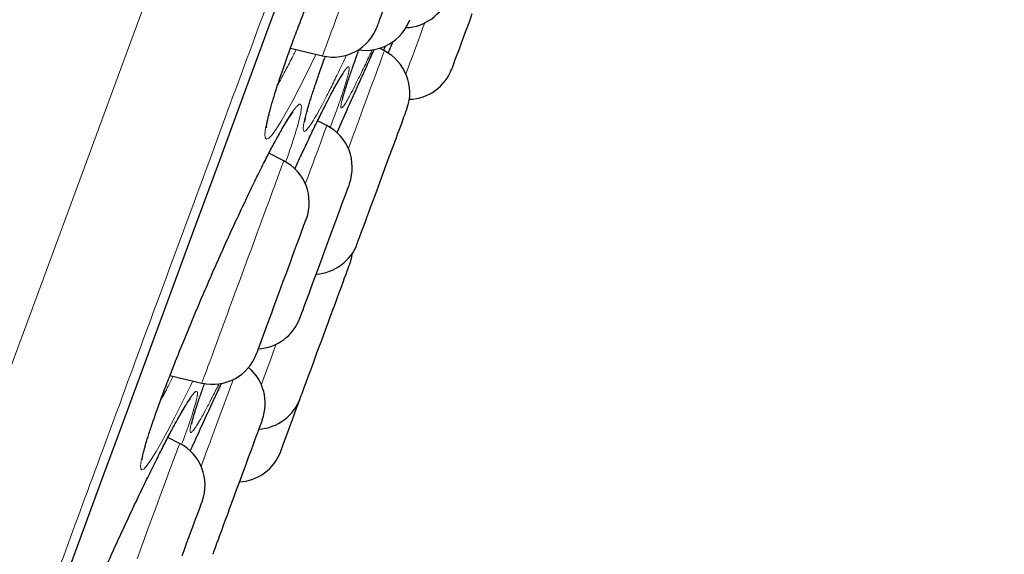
# Model space of a CAD drawing. Header units: millimetres. Extents: x 8 to 969, y 12 to 960.
# Tile 341 of 349: x 706.24 to 716.72, y 786.35 to 792.05. Entities that reach past the tile are written whole.
import ezdxf

# ---------------------------------------------------------------- set-up
doc = ezdxf.new("R2010")
doc.units = ezdxf.units.MM

msp = doc.modelspace()

# ---------------------------------------------------------------- linework, layer by layer
at = {"color": 7, "linetype": 'Continuous', "lineweight": 30}
for p, q in [((710.161, 791.688), (710.215, 791.817)), ((709.12, 791.742), (709.462, 791.661)), ((710.121, 791.714), (710.07, 791.741)), ((710.129, 791.765), (710.111, 791.719)), ((709.708, 791.046), (709.713, 791.059)), ((709.713, 791.059), (709.719, 791.071)), ((709.508, 790.919), (709.41, 790.969)), ((709.05, 790.542), (708.891, 790.624)), ((707.838, 788.258), (708.177, 788.178)), ((707.94, 787.536), (707.816, 787.6))]:
    msp.add_line(p, q, dxfattribs=at)
at = {"color": 252, "linetype": 'Continuous', "lineweight": 0}
for p, q in [((709.868, 791.406), (709.887, 791.449)), ((708.38, 788.162), (708.387, 788.176))]:
    msp.add_line(p, q, dxfattribs=at)
at = {"color": 252, "linetype": 'Continuous', "lineweight": 0, "flags": 128}
for points in [[(705.201, 785.795), (705.631, 786.959), (706.073, 788.158), (706.52, 789.37), (706.978, 790.612), (707.447, 791.882), (707.925, 793.178), (708.42, 794.521), (708.924, 795.887), (709.435, 797.271), (709.951, 798.671), (710.473, 800.086), (710.989, 801.485), (711.509, 802.893), (712.03, 804.305), (712.552, 805.721), (713.083, 807.162)], [(706.612, 785.795), (706.847, 786.431), (707.086, 787.08), (707.33, 787.741), (707.579, 788.415), (707.831, 789.099), (708.088, 789.795), (708.349, 790.502), (708.613, 791.219), (708.881, 791.945), (709.152, 792.68), (709.427, 793.425), (709.704, 794.177), (709.985, 794.936), (710.268, 795.703), (710.553, 796.477), (710.84, 797.256), (711.13, 798.041), (711.421, 798.831)], [(709.462, 791.661), (709.463, 791.664), (709.467, 791.673), (709.472, 791.688), (709.481, 791.711), (709.491, 791.739), (709.504, 791.775), (709.519, 791.816), (709.537, 791.863), (709.556, 791.916), (709.578, 791.974), (709.601, 792.037), (709.626, 792.105), (709.652, 792.176), (709.68, 792.252)], [(709.391, 791.678), (709.384, 791.662), (709.299, 791.485), (709.218, 791.323), (709.143, 791.18), (709.08, 791.064), (709.023, 790.966), (708.97, 790.882), (708.925, 790.821), (708.89, 790.785), (708.866, 790.774), (708.852, 790.787), (708.848, 790.825), (708.856, 790.888), (708.873, 790.974), (708.901, 791.082), (708.939, 791.211), (708.986, 791.359), (709.042, 791.524), (709.106, 791.704), (709.177, 791.898), (709.255, 792.101)], [(710.551, 792.011), (710.532, 791.961), (710.502, 791.879), (710.473, 791.8), (710.445, 791.725), (710.419, 791.653), (710.394, 791.585), (710.37, 791.523), (710.351, 791.469)], [(709.738, 790.674), (709.757, 790.725), (709.789, 790.813), (709.821, 790.899), (709.852, 790.983), (709.882, 791.064), (709.91, 791.142), (709.938, 791.217), (709.964, 791.288), (709.989, 791.355), (710.012, 791.416), (710.033, 791.473), (710.051, 791.525), (710.068, 791.57), (710.083, 791.61), (710.095, 791.644), (710.105, 791.671), (710.113, 791.692), (710.118, 791.706), (710.121, 791.713), (710.121, 791.714)], [(708.082, 788.201), (708.056, 788.147), (707.969, 787.97), (707.887, 787.808), (707.812, 787.664), (707.748, 787.548), (707.692, 787.449), (707.639, 787.365), (707.595, 787.303), (707.562, 787.265), (707.539, 787.253), (707.527, 787.265), (707.525, 787.302), (707.534, 787.363), (707.555, 787.447), (707.585, 787.553), (707.626, 787.68), (707.676, 787.826), (707.735, 787.989), (707.802, 788.168), (707.877, 788.36), (707.958, 788.562), (708.044, 788.772), (708.134, 788.988), (708.227, 789.206), (708.323, 789.424), (708.419, 789.64), (708.515, 789.849), (708.608, 790.051), (708.7, 790.242), (708.787, 790.42), (708.851, 790.548), (708.913, 790.667), (708.97, 790.775), (709.023, 790.87), (709.023, 790.87)], [(709.508, 790.919), (709.508, 790.918), (709.506, 790.913), (709.502, 790.901), (709.495, 790.882), (709.485, 790.856), (709.473, 790.824), (709.459, 790.786), (709.443, 790.742), (709.425, 790.692), (709.404, 790.637), (709.382, 790.576), (709.358, 790.511), (709.332, 790.441), (709.305, 790.367), (709.279, 790.297)], [(708.333, 788.6), (708.359, 788.671), (708.387, 788.746), (708.416, 788.824), (708.446, 788.905), (708.477, 788.989), (708.508, 789.075), (708.541, 789.162), (708.573, 789.251), (708.606, 789.34), (708.639, 789.43), (708.672, 789.519), (708.705, 789.607), (708.737, 789.694), (708.768, 789.778), (708.798, 789.861), (708.828, 789.94), (708.856, 790.017), (708.882, 790.089), (708.908, 790.157), (708.931, 790.221), (708.953, 790.28), (708.973, 790.333), (708.99, 790.381), (709.006, 790.423), (709.019, 790.459), (709.03, 790.489), (709.039, 790.512), (709.045, 790.529), (709.048, 790.539), (709.05, 790.542)], [(708.177, 788.178), (708.178, 788.179), (708.18, 788.186), (708.185, 788.2), (708.193, 788.22), (708.203, 788.247), (708.215, 788.28), (708.23, 788.32), (708.246, 788.365), (708.265, 788.416), (708.286, 788.472), (708.309, 788.534), (708.333, 788.6)], [(708.811, 788.161), (708.821, 788.188), (708.848, 788.263), (708.877, 788.341), (708.907, 788.422), (708.938, 788.505), (708.969, 788.591), (708.97, 788.592)], [(708.511, 788.215), (708.502, 788.191), (708.482, 788.137), (708.46, 788.077), (708.436, 788.013), (708.411, 787.944), (708.384, 787.872), (708.356, 787.795), (708.326, 787.715), (708.296, 787.632), (708.265, 787.547), (708.232, 787.46), (708.2, 787.372), (708.17, 787.291)], [(707.214, 786.349), (707.312, 786.565), (707.409, 786.774), (707.505, 786.976), (707.597, 787.168), (707.685, 787.346), (707.751, 787.476), (707.813, 787.596), (707.87, 787.705), (707.923, 787.801), (707.923, 787.801)], [(707.487, 786.306), (707.52, 786.396), (707.553, 786.485), (707.586, 786.573), (707.618, 786.661), (707.649, 786.746), (707.68, 786.829), (707.71, 786.91), (707.738, 786.987), (707.765, 787.061), (707.791, 787.13), (707.815, 787.196), (707.837, 787.256), (707.858, 787.311), (707.876, 787.361), (707.892, 787.405), (707.906, 787.443), (707.918, 787.474), (707.927, 787.499), (707.934, 787.518), (707.938, 787.53), (707.94, 787.535), (707.94, 787.536)]]:
    msp.add_lwpolyline(points, dxfattribs=at)
at = {"color": 7, "linetype": 'Continuous', "lineweight": 30, "flags": 128}
for points in [[(706.618, 785.808), (706.853, 786.443), (707.092, 787.092), (707.336, 787.752), (707.584, 788.425), (707.836, 789.11), (708.093, 789.805), (708.354, 790.511), (708.618, 791.228), (708.885, 791.953), (709.157, 792.688), (709.431, 793.432), (709.708, 794.184), (709.988, 794.943), (710.271, 795.709), (710.556, 796.482), (710.843, 797.261), (711.133, 798.045), (711.424, 798.835)], [(710.046, 791.975), (710.047, 791.977), (710.05, 791.986), (710.056, 792.002), (710.064, 792.023), (710.074, 792.052), (710.087, 792.086), (710.102, 792.126), (710.118, 792.171), (710.137, 792.22), (710.157, 792.275), (710.178, 792.333)], [(711.054, 792.108), (711.03, 792.041), (711.005, 791.975), (710.982, 791.912), (710.96, 791.852), (710.939, 791.796), (710.92, 791.744), (710.903, 791.697), (710.887, 791.654), (710.873, 791.617), (710.862, 791.586), (710.853, 791.561), (710.846, 791.543), (710.842, 791.531), (710.84, 791.526), (710.839, 791.525)], [(709.868, 789.76), (709.882, 789.797), (709.898, 789.84), (709.916, 789.888), (709.935, 789.941), (709.956, 789.997), (709.978, 790.057), (710.002, 790.121), (710.026, 790.186), (710.051, 790.254), (710.076, 790.322), (710.102, 790.392), (710.127, 790.461), (710.152, 790.529), (710.177, 790.596), (710.201, 790.661), (710.224, 790.723), (710.246, 790.782), (710.266, 790.838), (710.285, 790.889), (710.302, 790.935), (710.317, 790.976), (710.33, 791.012), (710.341, 791.041), (710.35, 791.065), (710.356, 791.082), (710.36, 791.093), (710.362, 791.097), (710.362, 791.097)], [(709.748, 790.301), (709.748, 790.301), (709.746, 790.294), (709.741, 790.282), (709.734, 790.262), (709.725, 790.237), (709.713, 790.205), (709.699, 790.168), (709.683, 790.125), (709.666, 790.077), (709.646, 790.024), (709.625, 789.968), (709.603, 789.907), (709.58, 789.844), (709.556, 789.778), (709.531, 789.711), (709.505, 789.642), (709.48, 789.573), (709.454, 789.504), (709.429, 789.436), (709.404, 789.369), (709.38, 789.304), (709.357, 789.242), (709.336, 789.182), (709.315, 789.127), (709.296, 789.076), (709.279, 789.03), (709.264, 788.989), (709.251, 788.953), (709.24, 788.923), (709.231, 788.9), (709.225, 788.883), (709.221, 788.872), (709.22, 788.868), (709.22, 788.868)], [(708.856, 788.748), (708.876, 788.803), (708.898, 788.862), (708.921, 788.924), (708.944, 788.989), (708.969, 789.056), (708.994, 789.124), (709.02, 789.193), (709.045, 789.262), (709.071, 789.331), (709.096, 789.398), (709.12, 789.464), (709.143, 789.527), (709.165, 789.588), (709.186, 789.645), (709.206, 789.698), (709.224, 789.746), (709.24, 789.789), (709.254, 789.827), (709.265, 789.859), (709.275, 789.885), (709.282, 789.904), (709.287, 789.917), (709.289, 789.924), (709.29, 789.925)], [(709.833, 789.664), (709.833, 789.664), (709.835, 789.67), (709.84, 789.683), (709.847, 789.702), (709.857, 789.728), (709.868, 789.76)], [(709.753, 789.447), (709.77, 789.505), (709.78, 789.56)], [(709.233, 788.039), (709.241, 788.06), (709.251, 788.087), (709.264, 788.12), (709.278, 788.16), (709.294, 788.204), (709.313, 788.253), (709.333, 788.307), (709.354, 788.365), (709.376, 788.426), (709.4, 788.49), (709.424, 788.556), (709.45, 788.624), (709.475, 788.693), (709.5, 788.762), (709.526, 788.831), (709.551, 788.899), (709.575, 788.966), (709.599, 789.03), (709.622, 789.091), (709.643, 789.149), (709.663, 789.203), (709.682, 789.253), (709.698, 789.298), (709.713, 789.338), (709.725, 789.371), (709.735, 789.399), (709.743, 789.421), (709.749, 789.436), (709.752, 789.445), (709.753, 789.447)], [(708.761, 788.492), (708.761, 788.492), (708.762, 788.495), (708.766, 788.505), (708.772, 788.522), (708.781, 788.545), (708.792, 788.575), (708.805, 788.61), (708.82, 788.651), (708.837, 788.697), (708.856, 788.748)], [(709.017, 787.451), (709.018, 787.455), (709.022, 787.465), (709.028, 787.481), (709.036, 787.504), (709.047, 787.534), (709.06, 787.569), (709.075, 787.609), (709.092, 787.655), (709.111, 787.706), (709.131, 787.761), (709.153, 787.82), (709.176, 787.882), (709.2, 787.947), (709.224, 788.013), (709.224, 788.014)], [(708.821, 787.788), (708.821, 787.787), (708.818, 787.78), (708.813, 787.766), (708.806, 787.745), (708.796, 787.719), (708.784, 787.686), (708.77, 787.648), (708.753, 787.604), (708.735, 787.555), (708.716, 787.502), (708.695, 787.445), (708.672, 787.384), (708.649, 787.32), (708.624, 787.254), (708.599, 787.186), (708.574, 787.118), (708.548, 787.048), (708.523, 786.979), (708.498, 786.911), (708.473, 786.845), (708.449, 786.78), (708.427, 786.718), (708.405, 786.66), (708.385, 786.605), (708.366, 786.555), (708.35, 786.509), (708.335, 786.469), (708.322, 786.434), (708.311, 786.406), (708.303, 786.383), (708.297, 786.367), (708.294, 786.358), (708.293, 786.355)], [(707.966, 786.337), (707.991, 786.405), (708.015, 786.47), (708.039, 786.533), (708.061, 786.593), (708.081, 786.649), (708.1, 786.701), (708.118, 786.748), (708.133, 786.79), (708.147, 786.827), (708.158, 786.858), (708.167, 786.882), (708.174, 786.901), (708.179, 786.913), (708.181, 786.918), (708.181, 786.918)]]:
    msp.add_lwpolyline(points, dxfattribs=at)
at = {"color": 7, "linetype": 'Continuous', "lineweight": 30}
for centre, radius, start, end in [((710.332, 792.461), 0.5, 272.2345, 339.7512), ((709.923, 792.219), 0.5, 260.9101, 339.7512), ((709.577, 792.148), 0.5, 256.7512, 339.7512), ((709.892, 791.27), 0.5, 339.7512, 62.7512), ((710.37, 791.698), 0.5, 271.9521, 339.7512), ((709.279, 790.474), 0.5, 339.7512, 62.7512), ((708.821, 790.098), 0.5, 339.7512, 62.7512), ((709.364, 789.837), 0.5, 273.3294, 339.7512), ((708.751, 789.041), 0.5, 273.3294, 339.7512), ((708.292, 788.665), 0.5, 256.7512, 339.7512), ((708.352, 787.961), 0.5, 339.7512, 49.6266), ((708.755, 788.187), 0.5, 273.3294, 339.7512), ((697.571, 792.326), 12.426, 339.6949, 339.8149), ((707.712, 787.091), 0.5, 339.7512, 62.7512), ((708.548, 787.624), 0.5, 273.3294, 339.7512)]:
    msp.add_arc(centre, radius, start, end, dxfattribs=at)
at = {"color": 252, "linetype": 'Continuous', "lineweight": 0}
for points, knots in [([(725.422, 837.075), (725.42, 837.069), (725.415, 837.058), (725.38, 836.962), (725.324, 836.809), (725.245, 836.595), (725.144, 836.322), (725.022, 835.991), (724.88, 835.606), (724.717, 835.163), (724.532, 834.662), (724.325, 834.103), (724.097, 833.484), (723.849, 832.81), (723.581, 832.083), (723.295, 831.309), (722.993, 830.491), (722.676, 829.63), (722.341, 828.724), (721.989, 827.769), (721.619, 826.765), (721.231, 825.713), (720.828, 824.622), (720.412, 823.494), (719.985, 822.337), (719.549, 821.155), (719.105, 819.951), (718.65, 818.719), (718.184, 817.454), (717.706, 816.159), (717.218, 814.835), (716.722, 813.493), (716.221, 812.134), (715.718, 810.771), (715.215, 809.405), (714.711, 808.04), (714.206, 806.67), (713.696, 805.289), (713.184, 803.9), (712.669, 802.505), (712.157, 801.115), (711.647, 799.734), (711.144, 798.371), (710.649, 797.03), (710.163, 795.712), (709.684, 794.412), (709.209, 793.125), (708.74, 791.853), (708.277, 790.6), (707.825, 789.375), (707.385, 788.18), (706.959, 787.026), (706.549, 785.913), (706.154, 784.843), (705.773, 783.812), (705.405, 782.814), (705.051, 781.853), (704.711, 780.932), (704.389, 780.058), (704.084, 779.233), (703.8, 778.462), (703.536, 777.748), (703.293, 777.089), (703.069, 776.482), (702.864, 775.926), (702.679, 775.423), (702.513, 774.974), (702.369, 774.584), (702.247, 774.253), (702.148, 773.984), (702.071, 773.776), (702.017, 773.629), (701.983, 773.537), (701.979, 773.525), (701.977, 773.52)], [0, 0, 0, 0, 0.014, 0.028, 0.042, 0.056, 0.0699999, 0.08375, 0.0975, 0.11125, 0.125, 0.139, 0.153, 0.167, 0.1809999, 0.1949999, 0.2087499, 0.2225, 0.23625, 0.25, 0.264, 0.278, 0.292, 0.306, 0.3199999, 0.33375, 0.3475, 0.36125, 0.375, 0.389, 0.4029999, 0.4169999, 0.4309999, 0.4449999, 0.4587499, 0.4725, 0.48625, 0.5, 0.5139999, 0.5279999, 0.542, 0.556, 0.5699999, 0.5837499, 0.5974999, 0.61125, 0.625, 0.639, 0.653, 0.6669999, 0.6809999, 0.6949999, 0.7087499, 0.7225, 0.73625, 0.75, 0.764, 0.778, 0.7919999, 0.8059999, 0.8199999, 0.8337499, 0.8475, 0.8612499, 0.875, 0.889, 0.903, 0.9169999, 0.9309999, 0.9449999, 0.9587499, 0.9724999, 0.98625, 1, 1, 1, 1]), ([(708.987, 791.357), (708.996, 791.372), (709.025, 791.424), (709.082, 791.531), (709.139, 791.64), (709.174, 791.711), (709.182, 791.727)], [0, 0, 0, 0, 0.150217, 0.517933, 0.886818, 1, 1, 1, 1]), ([(709.992, 791.727), (709.97, 791.679), (709.924, 791.58), (709.861, 791.45), (709.804, 791.335), (709.756, 791.242), (709.716, 791.172), (709.687, 791.126), (709.667, 791.105), (709.657, 791.108), (709.658, 791.136), (709.669, 791.189), (709.691, 791.265), (709.723, 791.364), (709.764, 791.485), (709.807, 791.606), (709.839, 791.694), (709.852, 791.727)], [0, 0, 0, 0, 0.062741, 0.131438, 0.200352, 0.26905, 0.337721, 0.406612, 0.475283, 0.544024, 0.612985, 0.681725, 0.750407, 0.819309, 0.887992, 0.956695, 1, 1, 1, 1]), ([(709.887, 791.449), (709.901, 791.481), (709.929, 791.544), (709.973, 791.639), (710, 791.698), (710.014, 791.729)], [0, 0, 0, 0, 0.319381, 0.638731, 1, 1, 1, 1]), ([(709.719, 791.672), (709.708, 791.647), (709.668, 791.562), (709.605, 791.431), (709.534, 791.287), (709.471, 791.165), (709.415, 791.06), (709.365, 790.974), (709.323, 790.909), (709.291, 790.868), (709.269, 790.853), (709.257, 790.861), (709.256, 790.895), (709.265, 790.953), (709.285, 791.035), (709.315, 791.139), (709.354, 791.264), (709.403, 791.409), (709.45, 791.541), (709.482, 791.63), (709.493, 791.658)], [0, 0, 0, 0, 0.024339, 0.084103, 0.143676, 0.198975, 0.254274, 0.314217, 0.374347, 0.43428, 0.493935, 0.553778, 0.61343, 0.673173, 0.733111, 0.792853, 0.852332, 0.911998, 0.971476, 1, 1, 1, 1]), ([(709.287, 790.715), (709.314, 790.771), (709.368, 790.884), (709.441, 791.034), (709.509, 791.17), (709.571, 791.289), (709.625, 791.387), (709.67, 791.463), (709.705, 791.515), (709.729, 791.543), (709.744, 791.547), (709.747, 791.525), (709.74, 791.48), (709.722, 791.41), (709.694, 791.318), (709.656, 791.204), (709.608, 791.069), (709.569, 790.965), (709.545, 790.902), (709.543, 790.896)], [0, 0, 0, 0, 0.0601194, 0.1204162, 0.180538, 0.2430837, 0.3058332, 0.3683808, 0.430808, 0.4934346, 0.5558647, 0.6183805, 0.6810967, 0.7436131, 0.8058824, 0.8683489, 0.9306145, 0.9930312, 1, 1, 1, 1]), ([(709.023, 790.87), (709.042, 790.904), (709.081, 790.972), (709.13, 791.049), (709.172, 791.107), (709.204, 791.141), (709.226, 791.152), (709.237, 791.138), (709.238, 791.1), (709.228, 791.037), (709.207, 790.952), (709.176, 790.844), (709.134, 790.714), (709.098, 790.608), (709.073, 790.541), (709.069, 790.53)], [0, 0, 0, 0, 0.0791255, 0.1584822, 0.2376095, 0.3204206, 0.4034965, 0.4863061, 0.5689006, 0.65176, 0.7343563, 0.8170267, 0.8999655, 0.9826348, 1, 1, 1, 1]), ([(709.708, 791.048), (709.71, 791.052), (709.714, 791.061), (709.718, 791.07), (709.72, 791.074)], [0, 0, 0, 0, 0.500538, 1, 1, 1, 1]), ([(709.167, 790.456), (709.185, 790.495), (709.226, 790.585), (709.265, 790.668), (709.287, 790.715)], [0, 0, 0, 0, 0.432705, 1, 1, 1, 1]), ([(707.734, 787.984), (707.74, 787.996), (707.77, 788.05), (707.816, 788.139), (707.857, 788.221), (707.872, 788.25)], [0, 0, 0, 0, 0.147493, 0.703188, 1, 1, 1, 1]), ([(708.362, 788.173), (708.339, 788.127), (708.292, 788.033), (708.23, 787.914), (708.176, 787.814), (708.13, 787.736), (708.094, 787.682), (708.069, 787.653), (708.054, 787.647), (708.049, 787.667), (708.056, 787.711), (708.073, 787.779), (708.1, 787.87), (708.139, 787.983), (708.175, 788.086), (708.201, 788.156), (708.208, 788.175)], [0, 0, 0, 0, 0.071007, 0.146388, 0.22142, 0.296691, 0.371718, 0.446885, 0.522293, 0.597459, 0.672296, 0.747369, 0.822205, 0.897081, 0.972198, 1, 1, 1, 1]), ([(708.054, 787.454), (708.068, 787.485), (708.107, 787.571), (708.17, 787.709), (708.243, 787.867), (708.313, 788.019), (708.358, 788.114), (708.38, 788.162)], [0, 0, 0, 0, 0.121459, 0.3406691, 0.5607319, 0.7807883, 1, 1, 1, 1]), ([(707.923, 787.801), (707.942, 787.836), (707.981, 787.905), (708.03, 787.984), (708.07, 788.044), (708.101, 788.081), (708.122, 788.095), (708.132, 788.084), (708.131, 788.048), (708.118, 787.989), (708.095, 787.906), (708.062, 787.802), (708.017, 787.675), (707.983, 787.58), (707.961, 787.525), (707.96, 787.523)], [0, 0, 0, 0, 0.08038, 0.160992, 0.241373, 0.325413, 0.409723, 0.493764, 0.577567, 0.661638, 0.745444, 0.82933, 0.913487, 0.99737, 1, 1, 1, 1])]:
    msp.add_open_spline(points, degree=3, knots=knots, dxfattribs=at)
at = {"color": 7, "linetype": 'Continuous', "lineweight": 30}
for points, knots in [([(708.865, 790.897), (708.865, 790.896), (708.865, 790.896), (708.865, 790.9), (708.866, 790.91), (708.868, 790.927), (708.872, 790.95), (708.879, 790.98), (708.887, 791.017), (708.898, 791.06), (708.911, 791.11), (708.927, 791.166), (708.946, 791.227), (708.966, 791.293), (708.989, 791.365), (709.015, 791.441), (709.042, 791.52), (709.071, 791.604), (709.102, 791.691), (709.134, 791.78), (709.168, 791.872), (709.204, 791.967), (709.242, 792.065), (709.281, 792.166), (709.321, 792.269), (709.363, 792.375), (709.406, 792.481), (709.45, 792.589), (709.495, 792.697), (709.54, 792.805), (709.585, 792.912), (709.63, 793.018), (709.675, 793.122), (709.72, 793.224), (709.764, 793.324), (709.809, 793.423), (709.853, 793.521), (709.897, 793.616), (709.941, 793.71), (709.984, 793.801), (710.026, 793.888), (710.067, 793.972), (710.106, 794.052), (710.144, 794.128), (710.181, 794.199), (710.216, 794.265), (710.248, 794.325), (710.273, 794.371), (710.297, 794.413), (710.32, 794.452), (710.345, 794.492), (710.366, 794.527), (710.385, 794.555), (710.4, 794.575), (710.411, 794.589), (710.418, 794.597), (710.421, 794.6), (710.42, 794.6), (710.42, 794.6)], [0, 0, 0, 0, 0.0036917, 0.0150896, 0.0279799, 0.0419525, 0.057282, 0.073746, 0.0911265, 0.1092119, 0.1278278, 0.1468312, 0.1661105, 0.1855759, 0.2051579, 0.2247926, 0.2444292, 0.2640199, 0.283537, 0.3029579, 0.3222189, 0.3415987, 0.3611862, 0.3809503, 0.4008606, 0.4208792, 0.4409719, 0.4610909, 0.4811851, 0.5012114, 0.5211314, 0.5409122, 0.5605294, 0.5799651, 0.5993064, 0.6188357, 0.6384975, 0.6582742, 0.6781439, 0.6980787, 0.718046, 0.7380113, 0.7579324, 0.777774, 0.7975024, 0.8170825, 0.8364803, 0.8552125, 0.8654087, 0.8842129, 0.9029073, 0.9213966, 0.9395362, 0.9571182, 0.9718804, 0.985352, 0.9973818, 1, 1, 1, 1]), ([(709.674, 791.188), (709.674, 791.188), (709.674, 791.189), (709.675, 791.195), (709.678, 791.207), (709.682, 791.226), (709.689, 791.251), (709.698, 791.283), (709.71, 791.321), (709.725, 791.366), (709.742, 791.417), (709.761, 791.473), (709.782, 791.534), (709.806, 791.6), (709.829, 791.665), (709.845, 791.709), (709.852, 791.727)], [0, 0, 0, 0, 0.033419, 0.084265, 0.142986, 0.208998, 0.281037, 0.357593, 0.437279, 0.519014, 0.602003, 0.685689, 0.769678, 0.853635, 0.937353, 1, 1, 1, 1]), ([(709.866, 791.403), (709.879, 791.43), (709.904, 791.488), (709.943, 791.572), (709.98, 791.654), (710.003, 791.705), (710.014, 791.729)], [0, 0, 0, 0, 0.234995, 0.496206, 0.758277, 1, 1, 1, 1]), ([(709.273, 790.959), (709.273, 790.959), (709.273, 790.959), (709.273, 790.962), (709.275, 790.971), (709.277, 790.986), (709.282, 791.007), (709.289, 791.036), (709.298, 791.071), (709.31, 791.113), (709.324, 791.161), (709.34, 791.215), (709.36, 791.275), (709.381, 791.34), (709.405, 791.41), (709.431, 791.484), (709.459, 791.563), (709.48, 791.621), (709.492, 791.654), (709.493, 791.658)], [0, 0, 0, 0, 0.006164, 0.047412, 0.09476, 0.146865, 0.204584, 0.266934, 0.33294, 0.401691, 0.472445, 0.544631, 0.617826, 0.691682, 0.765936, 0.84037, 0.914769, 0.988979, 1, 1, 1, 1]), ([(709.167, 790.456), (709.178, 790.48), (709.204, 790.536), (709.24, 790.613), (709.271, 790.68), (709.302, 790.745), (709.335, 790.815), (709.373, 790.894), (709.41, 790.969), (709.445, 791.041), (709.479, 791.108), (709.511, 791.171), (709.541, 791.229), (709.569, 791.282), (709.594, 791.329), (709.617, 791.37), (709.638, 791.404), (709.654, 791.432), (709.667, 791.451), (709.676, 791.465), (709.681, 791.471), (709.683, 791.474), (709.682, 791.474), (709.682, 791.474)], [0, 0, 0, 0, 0.044017, 0.100761, 0.143737, 0.173212, 0.229098, 0.285157, 0.341488, 0.398036, 0.454744, 0.511512, 0.568197, 0.624651, 0.680685, 0.736055, 0.790438, 0.843367, 0.888596, 0.930121, 0.966656, 0.999172, 1, 1, 1, 1]), ([(709.72, 791.074), (709.747, 791.137), (709.798, 791.252), (709.846, 791.358), (709.868, 791.406)], [0, 0, 0, 0, 0.547746, 1, 1, 1, 1]), ([(707.542, 787.366), (707.542, 787.365), (707.542, 787.365), (707.542, 787.369), (707.543, 787.377), (707.546, 787.393), (707.55, 787.415), (707.557, 787.443), (707.566, 787.479), (707.578, 787.521), (707.592, 787.569), (707.609, 787.624), (707.629, 787.684), (707.651, 787.749), (707.675, 787.819), (707.701, 787.893), (707.73, 787.972), (707.76, 788.054), (707.792, 788.14), (707.826, 788.228), (707.861, 788.319), (707.898, 788.413), (707.937, 788.51), (707.978, 788.61), (708.02, 788.712), (708.063, 788.817), (708.107, 788.923), (708.152, 789.03), (708.198, 789.137), (708.245, 789.245), (708.291, 789.351), (708.338, 789.457), (708.384, 789.561), (708.43, 789.663), (708.476, 789.763), (708.521, 789.862), (708.567, 789.96), (708.612, 790.056), (708.656, 790.15), (708.7, 790.241), (708.743, 790.329), (708.785, 790.414), (708.825, 790.495), (708.864, 790.571), (708.901, 790.643), (708.937, 790.711), (708.969, 790.771), (708.992, 790.811), (709.008, 790.841), (709.025, 790.87), (709.048, 790.91), (709.072, 790.951), (709.094, 790.986), (709.114, 791.015), (709.129, 791.037), (709.14, 791.052), (709.147, 791.061), (709.151, 791.065), (709.15, 791.064), (709.15, 791.064)], [0, 0, 0, 0, 0.002057, 0.013089, 0.025649, 0.039371, 0.054518, 0.070853, 0.088139, 0.106152, 0.124704, 0.143648, 0.162869, 0.182278, 0.201801, 0.221381, 0.240962, 0.2605, 0.279964, 0.299335, 0.318527, 0.337805, 0.357291, 0.376954, 0.39677, 0.416699, 0.436706, 0.456747, 0.476772, 0.496738, 0.516604, 0.536339, 0.555915, 0.575312, 0.594595, 0.614032, 0.633605, 0.653293, 0.673081, 0.692937, 0.712838, 0.732741, 0.75261, 0.772412, 0.792112, 0.811676, 0.831075, 0.848991, 0.852723, 0.862884, 0.881693, 0.900415, 0.918961, 0.937197, 0.954923, 0.969892, 0.983554, 0.995709, 1, 1, 1, 1]), ([(709.618, 790.841), (709.619, 790.845), (709.65, 790.915), (709.68, 790.983), (709.708, 791.048)], [0, 0, 0, 0, 0.04681, 1, 1, 1, 1]), ([(708.054, 787.454), (708.062, 787.471), (708.085, 787.523), (708.125, 787.609), (708.171, 787.711), (708.217, 787.811), (708.262, 787.908), (708.305, 788.002), (708.341, 788.077), (708.368, 788.135), (708.381, 788.162), (708.387, 788.176)], [0, 0, 0, 0, 0.066819, 0.202056, 0.337124, 0.47184, 0.606046, 0.739631, 0.872476, 0.937666, 1, 1, 1, 1]), ([(708.069, 787.742), (708.069, 787.742), (708.069, 787.741), (708.069, 787.745), (708.071, 787.754), (708.074, 787.77), (708.08, 787.792), (708.088, 787.82), (708.098, 787.855), (708.111, 787.897), (708.127, 787.945), (708.145, 787.998), (708.165, 788.056), (708.186, 788.115), (708.201, 788.156), (708.208, 788.175)], [0, 0, 0, 0, 0.012757, 0.067708, 0.13116, 0.20291, 0.281914, 0.366615, 0.455382, 0.546834, 0.639913, 0.733882, 0.8282, 0.922312, 1, 1, 1, 1]), ([(706.4, 784.314), (706.4, 784.314), (706.4, 784.313), (706.401, 784.318), (706.403, 784.328), (706.406, 784.345), (706.412, 784.368), (706.42, 784.398), (706.431, 784.435), (706.445, 784.478), (706.461, 784.527), (706.48, 784.582), (706.502, 784.643), (706.526, 784.709), (706.552, 784.779), (706.58, 784.854), (706.611, 784.933), (706.643, 785.015), (706.677, 785.1), (706.713, 785.188), (706.75, 785.279), (706.789, 785.373), (706.83, 785.47), (706.872, 785.57), (706.916, 785.673), (706.961, 785.777), (707.007, 785.883), (707.053, 785.989), (707.101, 786.097), (707.148, 786.203), (707.196, 786.31), (707.244, 786.415), (707.291, 786.518), (707.338, 786.619), (707.384, 786.719), (707.43, 786.818), (707.477, 786.915), (707.522, 787.011), (707.567, 787.105), (707.612, 787.195), (707.655, 787.283), (707.697, 787.367), (707.737, 787.448), (707.776, 787.524), (707.813, 787.596), (707.848, 787.662), (707.879, 787.72), (707.904, 787.764), (707.926, 787.805), (707.95, 787.846), (707.975, 787.889), (707.997, 787.926), (708.017, 787.958), (708.033, 787.982), (708.045, 787.999), (708.053, 788.009), (708.057, 788.015), (708.057, 788.015), (708.057, 788.015)], [0, 0, 0, 0, 0.00435, 0.01552, 0.02833, 0.042394, 0.057886, 0.074529, 0.092057, 0.110243, 0.128904, 0.147903, 0.167134, 0.186518, 0.205987, 0.22549, 0.24497, 0.264391, 0.28373, 0.302963, 0.322068, 0.341306, 0.360741, 0.380345, 0.400085, 0.41993, 0.439837, 0.459768, 0.479666, 0.499493, 0.519213, 0.538794, 0.558212, 0.577449, 0.596623, 0.615998, 0.635499, 0.655113, 0.674815, 0.694583, 0.714383, 0.734181, 0.753938, 0.773625, 0.793212, 0.812666, 0.83196, 0.847603, 0.857712, 0.87652, 0.895272, 0.913899, 0.932282, 0.95024, 0.965623, 0.979728, 0.992275, 1, 1, 1, 1])]:
    msp.add_open_spline(points, degree=3, knots=knots, dxfattribs=at)

doc.saveas('drawing.dxf')
